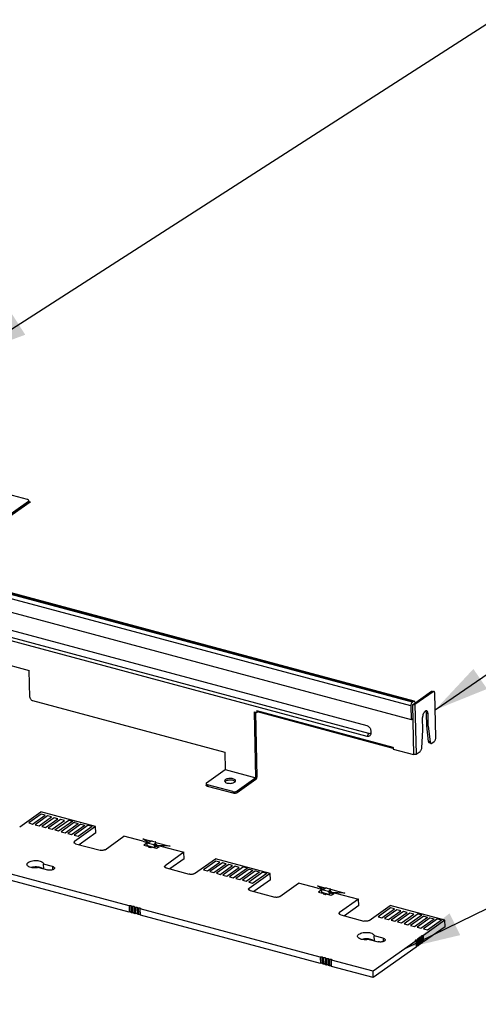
# Model space of a CAD drawing. Header units: millimetres. Extents: x 6 to 414, y 7 to 290.
# Tile 309 of 341: x 147 to 162, y 172 to 204. Entities that reach past the tile are written whole.
import ezdxf

# ---------------------------------------------------------------- set-up
doc = ezdxf.new("R2010")
doc.units = ezdxf.units.MM
doc.header["$LTSCALE"] = 23.1
doc.layers.get('0').update_dxf_attribs({"linetype": 'CONTINUOUS'})
doc.layers.add('02___PRT_ALL_AXES', color=7, linetype='CONTINUOUS')
doc.styles.get("Standard").update_dxf_attribs({"font": 'txt', "width": 0.6})
doc.dimstyles.get("Standard").update_dxf_attribs({"dimtxt": 2.5, "dimasz": 1.8, "dimexe": 0.05, "dimexo": 0.0625, "dimtad": 1, "dimzin": 0, "dimdsep": 46, "dimtxsty": 'Standard', "dimblk": '_FILLED', "dimblk1": '_FILLED', "dimblk2": '_FILLED', "dimcen": 0.09, "dimadec": 0, "dimazin": 0, "dimtol": 1, "dimtp": 0.01, "dimtm": 0.01, "dimtfac": 1, "dimtofl": 0, "dimtmove": 0, "dimatfit": 3, "dimldrblk": '_FILLED', "dimfxl": 0, "dimtolj": 1, "dimtzin": 0, "dimarcsym": 0})

# ---------------------------------------------------------------- blocks, each defined once
blk = doc.blocks.new('_FILLED')
at = {"color": 0, "linetype": 'ByBlock'}
blk.add_solid([(0, 0), (-1, 0.222), (-1, -0.222)], dxfattribs=at)

msp = doc.modelspace()

# ---------------------------------------------------------------- linework, layer by layer
at = {"color": 3, "linetype": 'Continuous'}
for p, q in [((124.206, 190.153), (158.23, 181.023)), ((158.239, 180.665), (124.215, 189.795)), ((158.292, 180.755), (124.268, 189.885)), ((147.136, 188.394), (146.359, 187.844)), ((147.091, 188.364), (147.082, 188.356)), ((147.097, 188.405), (147.136, 188.394)), ((140.835, 184.517), (147.11, 182.833)), ((147.131, 181.956), (147.11, 182.833)), ((160.414, 182.137), (159.818, 181.714)), ((160.505, 180.627), (160.471, 182.086)), ((147.217, 181.844), (153.556, 180.143)), ((159.735, 181.705), (159.774, 180.066)), ((159.75, 181.702), (159.735, 181.705)), ((159.818, 181.714), (159.857, 180.076)), ((154.577, 179.299), (154.526, 181.475)), ((154.526, 181.475), (154.61, 181.452)), ((154.609, 181.506), (154.61, 181.452)), ((154.61, 181.492), (154.609, 181.506)), ((159.101, 180.301), (154.609, 181.506)), ((159.101, 180.27), (154.626, 181.471)), ((160.2, 181.504), (160.189, 181.506)), ((160.204, 181.503), (160.2, 181.504)), ((160.257, 180.997), (160.247, 181.409)), ((158.23, 181.023), (158.256, 181.014)), ((160.078, 180.87), (160.068, 181.282)), ((158.239, 180.665), (158.292, 180.755)), ((158.36, 180.855), (158.362, 180.766)), ((158.362, 180.766), (158.361, 180.748)), ((160.043, 180.286), (160.078, 180.87)), ((160.257, 180.997), (160.317, 180.481)), ((160.337, 180.439), (160.345, 180.435)), ((160.36, 180.435), (160.373, 180.442)), ((160.373, 180.442), (160.453, 180.499)), ((153.556, 180.143), (153.569, 179.57)), ((159.101, 180.301), (159.102, 180.247)), ((159.102, 180.287), (159.101, 180.301)), ((159.102, 180.247), (159.774, 180.066)), ((159.857, 180.076), (159.992, 180.171)), ((152.951, 179.132), (153.569, 179.57)), ((153.569, 179.57), (154.577, 179.299)), ((152.966, 179.076), (152.981, 179.071)), ((153.821, 178.845), (152.981, 179.071)), ((154.577, 179.299), (153.96, 178.861)), ((153.947, 178.854), (153.96, 178.861))]:
    msp.add_line(p, q, dxfattribs=at)
at = {"color": 7, "linetype": 'Continuous'}
for p, q in [((147.051, 188.471), (142.094, 189.801)), ((159.681, 181.666), (135.258, 188.22)), ((159.733, 181.794), (135.31, 188.348)), ((159.766, 181.817), (135.342, 188.371)), ((159.794, 181.824), (135.37, 188.378)), ((143.834, 186.107), (147.081, 188.41)), ((147.136, 188.383), (146.364, 187.836)), ((147.088, 188.452), (147.079, 188.459)), ((147.082, 188.356), (147.081, 188.41)), ((147.095, 188.426), (147.096, 188.435)), ((147.098, 188.381), (147.097, 188.435)), ((147.136, 188.394), (147.136, 188.383)), ((135.268, 187.772), (159.692, 181.219)), ((159.735, 181.705), (160.364, 182.151)), ((160.364, 182.151), (160.414, 182.137)), ((160.392, 182.158), (160.442, 182.144)), ((159.681, 181.666), (159.692, 181.219)), ((159.766, 181.817), (159.733, 181.794)), ((159.818, 181.714), (159.768, 181.728)), ((154.559, 181.466), (154.61, 179.322)), ((154.61, 181.452), (154.629, 181.466)), ((160.206, 181.01), (160.197, 181.422)), ((160.247, 181.409), (160.197, 181.422)), ((159.692, 181.219), (159.746, 181.257)), ((160.257, 180.997), (160.206, 181.01)), ((160.267, 180.494), (160.206, 181.01)), ((160.317, 180.481), (160.267, 180.494)), ((160.271, 180.476), (160.267, 180.494)), ((160.277, 180.462), (160.271, 180.476)), ((160.345, 180.435), (160.294, 180.448)), ((159.101, 180.301), (159.109, 180.306)), ((152.936, 179.107), (152.937, 179.053)), ((152.981, 179.071), (152.983, 179.017)), ((154.579, 179.246), (153.961, 178.807)), ((154.61, 179.322), (154.577, 179.299)), ((154.579, 179.246), (154.577, 179.299)), ((154.609, 179.307), (154.61, 179.322)), ((153.823, 178.791), (152.983, 179.017)), ((153.821, 178.845), (153.823, 178.791)), ((153.96, 178.861), (153.961, 178.807)), ((146.795, 177.686), (147.489, 178.179)), ((147.503, 178.099), (147.096, 177.811)), ((149.295, 177.694), (147.489, 178.179)), ((147.629, 178.065), (147.503, 178.099)), ((147.096, 177.811), (147.222, 177.777)), ((147.222, 177.777), (147.629, 178.065)), ((147.716, 178.042), (147.309, 177.753)), ((147.435, 177.719), (147.842, 178.008)), ((147.929, 177.984), (147.523, 177.696)), ((147.649, 177.662), (148.055, 177.95)), ((147.842, 178.008), (147.716, 178.042)), ((148.143, 177.927), (147.736, 177.639)), ((147.862, 177.605), (148.269, 177.893)), ((148.055, 177.95), (147.929, 177.984)), ((147.95, 177.58), (148.414, 177.909)), ((148.54, 177.875), (148.076, 177.546)), ((148.269, 177.893), (148.143, 177.927)), ((148.598, 177.833), (148.163, 177.524)), ((148.289, 177.49), (148.724, 177.799)), ((148.812, 177.776), (148.376, 177.467)), ((148.414, 177.909), (148.54, 177.875)), ((148.599, 177.831), (148.725, 177.797)), ((148.812, 177.774), (148.938, 177.74)), ((147.309, 177.753), (147.435, 177.719)), ((147.523, 177.696), (147.649, 177.662)), ((147.736, 177.639), (147.862, 177.605)), ((147.95, 177.581), (148.076, 177.548)), ((148.163, 177.524), (148.289, 177.49)), ((148.376, 177.467), (148.502, 177.433)), ((148.502, 177.433), (148.938, 177.742)), ((149.054, 177.739), (148.59, 177.41)), ((149.295, 177.694), (148.601, 177.202)), ((148.716, 177.376), (149.18, 177.705)), ((149.3, 177.483), (148.756, 177.096)), ((149.054, 177.737), (149.18, 177.703)), ((149.3, 177.483), (149.295, 177.694)), ((148.59, 177.41), (148.716, 177.376)), ((148.602, 177.143), (148.601, 177.202)), ((148.637, 177.128), (149.442, 176.912)), ((149.607, 176.931), (150.231, 177.373)), ((150.848, 177.208), (150.231, 177.373)), ((150.848, 177.207), (151.016, 177.162)), ((150.849, 177.287), (151.132, 177.211)), ((151.022, 177.168), (150.849, 177.287)), ((150.967, 177.136), (150.886, 177.079)), ((150.982, 177.132), (150.967, 177.136)), ((150.998, 177.149), (150.982, 177.137)), ((150.982, 177.137), (150.983, 177.084)), ((150.998, 177.151), (151.052, 177.189)), ((150.998, 177.151), (150.998, 177.149)), ((151.216, 177.092), (150.998, 177.151)), ((151.052, 177.189), (151.077, 177.182)), ((151.077, 177.182), (151.104, 177.202)), ((151.174, 177.21), (151.258, 177.187)), ((151.271, 177.131), (151.216, 177.092)), ((151.272, 177.157), (151.245, 177.137)), ((151.245, 177.137), (151.271, 177.131)), ((151.272, 177.157), (151.273, 177.121)), ((151.28, 177.172), (151.749, 177.046)), ((151.282, 177.111), (151.28, 177.169)), ((150.886, 177.079), (151.012, 177.045)), ((151.218, 177.003), (151, 177.061)), ((151.012, 177.045), (151.025, 177.054)), ((151.071, 177.042), (151.039, 177.019)), ((151.039, 177.019), (151.115, 176.999)), ((151.115, 176.999), (151.147, 177.022)), ((151.18, 177), (151.193, 177.009)), ((151.306, 176.966), (151.18, 177)), ((151.218, 177.003), (151.273, 177.041)), ((151.234, 177.07), (151.288, 177.108)), ((151.234, 177.07), (151.235, 177.016)), ((151.289, 177.054), (151.235, 177.016)), ((151.273, 177.043), (151.273, 177.041)), ((151.284, 177.051), (151.387, 177.024)), ((151.288, 177.108), (151.289, 177.054)), ((151.288, 177.089), (151.449, 177.046)), ((151.749, 177.046), (151.289, 177.065)), ((151.387, 177.024), (151.306, 176.966)), ((151.449, 177.046), (152.205, 176.844)), ((152.205, 176.844), (151.582, 176.402)), ((152.21, 176.632), (152.205, 176.844)), ((150.396, 175.085), (144.466, 176.677)), ((152.21, 176.632), (151.736, 176.297)), ((152.549, 176.142), (153.244, 176.634)), ((153.257, 176.555), (152.851, 176.266)), ((152.977, 176.233), (153.383, 176.521)), ((153.471, 176.497), (153.064, 176.209)), ((155.05, 176.15), (153.244, 176.634)), ((153.383, 176.521), (153.257, 176.555)), ((153.597, 176.464), (153.471, 176.497)), ((150.401, 174.874), (144.471, 176.465)), ((147.432, 176.353), (147.391, 176.359)), ((147.422, 176.342), (147.711, 176.264)), ((147.471, 176.344), (147.432, 176.353)), ((147.505, 176.332), (147.471, 176.344)), ((147.584, 176.458), (147.584, 176.457)), ((147.588, 176.297), (147.584, 176.457)), ((147.874, 176.379), (147.584, 176.457)), ((147.874, 176.379), (147.876, 176.268)), ((151.583, 176.343), (151.582, 176.402)), ((151.617, 176.329), (152.383, 176.123)), ((152.851, 176.266), (152.977, 176.233)), ((153.064, 176.209), (153.19, 176.175)), ((153.19, 176.175), (153.597, 176.464)), ((153.684, 176.44), (153.277, 176.152)), ((153.277, 176.152), (153.403, 176.118)), ((153.403, 176.118), (153.81, 176.406)), ((153.897, 176.383), (153.491, 176.095)), ((153.617, 176.061), (154.023, 176.349)), ((153.81, 176.406), (153.684, 176.44)), ((154.169, 176.367), (153.704, 176.037)), ((153.83, 176.003), (154.295, 176.333)), ((154.023, 176.349), (153.897, 176.383)), ((154.353, 176.289), (153.918, 175.98)), ((154.044, 175.946), (154.479, 176.255)), ((154.567, 176.232), (154.131, 175.923)), ((154.169, 176.365), (154.295, 176.331)), ((154.257, 175.889), (154.693, 176.198)), ((154.809, 176.195), (154.344, 175.866)), ((154.353, 176.287), (154.479, 176.253)), ((154.47, 175.832), (154.935, 176.161)), ((154.567, 176.23), (154.693, 176.196)), ((154.809, 176.193), (154.935, 176.159)), ((153.491, 176.095), (153.617, 176.061)), ((153.704, 176.037), (153.83, 176.003)), ((153.918, 175.98), (154.044, 175.946)), ((154.131, 175.923), (154.257, 175.889)), ((154.344, 175.866), (154.47, 175.832)), ((155.05, 176.15), (154.355, 175.657)), ((155.055, 175.938), (154.51, 175.552)), ((155.055, 175.938), (155.05, 176.15)), ((155.362, 175.387), (155.985, 175.829)), ((156.603, 175.664), (155.985, 175.829)), ((154.357, 175.599), (154.355, 175.657)), ((154.391, 175.584), (155.196, 175.368)), ((156.603, 175.743), (156.886, 175.667)), ((156.777, 175.624), (156.603, 175.743)), ((156.603, 175.663), (156.771, 175.618)), ((156.722, 175.592), (156.64, 175.534)), ((156.64, 175.534), (156.766, 175.501)), ((156.736, 175.588), (156.722, 175.592)), ((156.753, 175.605), (156.736, 175.593)), ((156.736, 175.593), (156.738, 175.539)), ((156.753, 175.607), (156.807, 175.645)), ((156.753, 175.607), (156.753, 175.605)), ((156.971, 175.548), (156.753, 175.607)), ((156.973, 175.458), (156.755, 175.517)), ((156.766, 175.501), (156.78, 175.51)), ((156.807, 175.645), (156.832, 175.638)), ((156.832, 175.638), (156.859, 175.657)), ((156.928, 175.665), (157.012, 175.643)), ((157.025, 175.586), (156.971, 175.548)), ((156.988, 175.526), (157.042, 175.564)), ((156.988, 175.526), (156.99, 175.472)), ((157.044, 175.51), (156.99, 175.472)), ((157.027, 175.612), (157, 175.593)), ((157, 175.593), (157.025, 175.586)), ((157.027, 175.612), (157.028, 175.576)), ((157.035, 175.627), (157.504, 175.501)), ((157.036, 175.567), (157.035, 175.625)), ((157.039, 175.507), (157.142, 175.479)), ((157.042, 175.564), (157.044, 175.51)), ((157.043, 175.545), (157.203, 175.502)), ((157.504, 175.501), (157.043, 175.521)), ((157.203, 175.502), (157.96, 175.3)), ((156.826, 175.498), (156.794, 175.475)), ((156.794, 175.475), (156.869, 175.455)), ((156.869, 175.455), (156.902, 175.478)), ((156.934, 175.456), (156.948, 175.465)), ((157.06, 175.422), (156.934, 175.456)), ((156.973, 175.458), (157.027, 175.497)), ((157.027, 175.499), (157.027, 175.497)), ((157.142, 175.479), (157.06, 175.422)), ((157.96, 175.3), (157.336, 174.858)), ((157.965, 175.088), (157.96, 175.3)), ((150.396, 175.085), (150.401, 174.874)), ((150.469, 175.072), (150.464, 175.067)), ((150.469, 174.856), (150.464, 175.067)), ((150.497, 175.058), (150.464, 175.067)), ((150.502, 174.847), (150.469, 174.856)), ((150.497, 175.058), (150.502, 174.847)), ((150.57, 175.045), (150.565, 175.04)), ((150.57, 174.829), (150.565, 175.04)), ((150.598, 175.031), (150.565, 175.04)), ((150.598, 175.031), (150.603, 174.82)), ((150.67, 175.017), (150.666, 175.013)), ((150.671, 174.802), (150.666, 175.013)), ((150.699, 175.004), (150.666, 175.013)), ((150.699, 175.004), (150.704, 174.793)), ((150.772, 174.775), (150.767, 174.986)), ((156.697, 173.395), (150.767, 174.986)), ((157.338, 174.799), (157.336, 174.858)), ((157.965, 175.088), (157.491, 174.752)), ((158.304, 174.598), (158.998, 175.09)), ((159.012, 175.01), (158.605, 174.722)), ((158.731, 174.688), (159.138, 174.977)), ((159.225, 174.953), (158.819, 174.665)), ((158.945, 174.631), (159.351, 174.919)), ((160.804, 174.606), (158.998, 175.09)), ((159.138, 174.977), (159.012, 175.01)), ((159.439, 174.896), (159.032, 174.608)), ((159.158, 174.574), (159.565, 174.862)), ((159.351, 174.919), (159.225, 174.953)), ((159.565, 174.862), (159.439, 174.896)), ((150.603, 174.82), (150.57, 174.829)), ((150.704, 174.793), (150.671, 174.802)), ((156.702, 173.183), (150.772, 174.775)), ((157.372, 174.784), (158.138, 174.579)), ((158.605, 174.722), (158.731, 174.688)), ((158.819, 174.665), (158.945, 174.631)), ((159.032, 174.608), (159.158, 174.574)), ((159.652, 174.839), (159.246, 174.55)), ((159.246, 174.55), (159.372, 174.517)), ((159.372, 174.517), (159.778, 174.805)), ((159.923, 174.822), (159.459, 174.493)), ((159.585, 174.459), (160.049, 174.789)), ((159.778, 174.805), (159.652, 174.839)), ((160.108, 174.745), (159.672, 174.436)), ((159.798, 174.402), (160.234, 174.711)), ((160.321, 174.687), (159.886, 174.379)), ((159.923, 174.821), (160.049, 174.787)), ((160.012, 174.345), (160.447, 174.654)), ((160.804, 174.606), (160.095, 174.102)), ((160.563, 174.651), (160.099, 174.321)), ((160.108, 174.743), (160.234, 174.709)), ((160.225, 174.288), (160.689, 174.617)), ((160.321, 174.686), (160.447, 174.652)), ((160.563, 174.649), (160.689, 174.615)), ((160.809, 174.394), (160.804, 174.606)), ((159.459, 174.493), (159.585, 174.459)), ((159.672, 174.436), (159.798, 174.402)), ((159.886, 174.379), (160.012, 174.345)), ((160.099, 174.321), (160.225, 174.288)), ((160.809, 174.394), (160.1, 173.891)), ((158.324, 173.987), (158.283, 173.993)), ((158.313, 173.975), (158.603, 173.898)), ((158.362, 173.977), (158.324, 173.987)), ((158.396, 173.966), (158.362, 173.977)), ((159.856, 173.933), (158.438, 172.927)), ((158.476, 174.092), (158.476, 174.091)), ((158.48, 173.931), (158.476, 174.091)), ((158.766, 174.013), (158.476, 174.091)), ((158.766, 174.013), (158.768, 173.902)), ((159.839, 173.953), (159.844, 173.957)), ((159.856, 173.933), (159.861, 173.721)), ((159.921, 173.979), (159.899, 173.964)), ((159.904, 173.753), (159.899, 173.964)), ((159.903, 173.99), (159.902, 173.993)), ((159.904, 173.999), (159.909, 174.003)), ((159.921, 173.979), (159.926, 173.767)), ((159.986, 174.025), (159.965, 174.01)), ((159.97, 173.799), (159.965, 174.01)), ((159.968, 174.036), (159.967, 174.04)), ((159.969, 174.045), (159.974, 174.05)), ((159.986, 174.025), (159.991, 173.814)), ((160.051, 174.071), (160.03, 174.056)), ((160.035, 173.845), (160.03, 174.056)), ((160.033, 174.082), (160.032, 174.086)), ((160.034, 174.091), (160.039, 174.096)), ((160.051, 174.071), (160.056, 173.86)), ((160.1, 173.891), (160.095, 174.102)), ((159.861, 173.721), (158.443, 172.716)), ((159.904, 173.753), (159.895, 173.754)), ((159.926, 173.767), (159.904, 173.753)), ((159.97, 173.799), (159.96, 173.8)), ((159.991, 173.814), (159.97, 173.799)), ((160.035, 173.845), (160.025, 173.847)), ((160.056, 173.86), (160.035, 173.845)), ((156.697, 173.395), (156.702, 173.183)), ((156.77, 173.381), (156.765, 173.376)), ((156.77, 173.165), (156.765, 173.376)), ((156.798, 173.367), (156.765, 173.376)), ((156.798, 173.367), (156.803, 173.156)), ((156.87, 173.354), (156.866, 173.349)), ((156.871, 173.138), (156.866, 173.349)), ((156.899, 173.34), (156.866, 173.349)), ((156.899, 173.34), (156.904, 173.129)), ((156.971, 173.327), (156.967, 173.322)), ((156.972, 173.111), (156.967, 173.322)), ((156.999, 173.313), (156.967, 173.322)), ((156.999, 173.313), (157.004, 173.102)), ((157.072, 173.084), (157.067, 173.295)), ((158.438, 172.927), (157.067, 173.295)), ((156.803, 173.156), (156.77, 173.165)), ((156.904, 173.129), (156.871, 173.138)), ((157.004, 173.102), (156.972, 173.111)), ((158.443, 172.716), (157.072, 173.084)), ((158.443, 172.716), (158.438, 172.927))]:
    msp.add_line(p, q, dxfattribs=at)
for points in [[(147.079, 188.459), (147.066, 188.465), (147.051, 188.471)], [(147.081, 188.41), (147.09, 188.418), (147.095, 188.426)], [(147.096, 188.435), (147.094, 188.444), (147.088, 188.452)], [(160.364, 182.151), (160.375, 182.156), (160.385, 182.159), (160.392, 182.158)], [(159.733, 181.794), (159.722, 181.785), (159.713, 181.773), (159.703, 181.758), (159.695, 181.741), (159.689, 181.722), (159.684, 181.703), (159.682, 181.685), (159.681, 181.666)], [(159.794, 181.824), (159.787, 181.825), (159.776, 181.823), (159.766, 181.817)], [(159.822, 181.766), (159.82, 181.783), (159.817, 181.798), (159.812, 181.809), (159.805, 181.818), (159.796, 181.823), (159.794, 181.824)], [(160.197, 181.422), (160.194, 181.45), (160.188, 181.474), (160.18, 181.493), (160.172, 181.502)], [(160.294, 180.448), (160.286, 180.452), (160.277, 180.462)], [(154.579, 179.246), (154.587, 179.254), (154.595, 179.264), (154.601, 179.278), (154.606, 179.292), (154.609, 179.307)], [(152.983, 179.017), (152.967, 179.022), (152.955, 179.028), (152.945, 179.036), (152.939, 179.044), (152.937, 179.053)], [(153.917, 178.79), (153.898, 178.787), (153.878, 178.785), (153.859, 178.786), (153.84, 178.788), (153.823, 178.791)], [(153.961, 178.807), (153.948, 178.8), (153.934, 178.794), (153.917, 178.79)], [(148.582, 177.172), (148.584, 177.182), (148.59, 177.192), (148.601, 177.202)], [(148.637, 177.128), (148.618, 177.135), (148.603, 177.142), (148.591, 177.151), (148.584, 177.161), (148.582, 177.172)], [(150.993, 177.139), (150.992, 177.139), (150.991, 177.138), (150.989, 177.137), (150.988, 177.137), (150.986, 177.137), (150.985, 177.137), (150.983, 177.137), (150.982, 177.137)], [(150.998, 177.149), (150.998, 177.147), (150.997, 177.146), (150.997, 177.144), (150.996, 177.143), (150.995, 177.142), (150.994, 177.14), (150.993, 177.139), (150.993, 177.139)], [(151.174, 177.21), (151.17, 177.211), (151.166, 177.211), (151.162, 177.212), (151.158, 177.212), (151.153, 177.213), (151.149, 177.213), (151.145, 177.213), (151.14, 177.212), (151.136, 177.212), (151.132, 177.211), (151.128, 177.211), (151.124, 177.21), (151.12, 177.209), (151.116, 177.208), (151.113, 177.206), (151.11, 177.205), (151.107, 177.203), (151.104, 177.202)], [(151.28, 177.169), (151.28, 177.17), (151.28, 177.172), (151.279, 177.173), (151.278, 177.175), (151.277, 177.177), (151.275, 177.179), (151.273, 177.181), (151.27, 177.182), (151.268, 177.183), (151.264, 177.185), (151.261, 177.186), (151.258, 177.187)], [(151.271, 177.131), (151.271, 177.129), (151.271, 177.127), (151.271, 177.125), (151.272, 177.123), (151.273, 177.122), (151.274, 177.12), (151.275, 177.118), (151.276, 177.117), (151.277, 177.115), (151.278, 177.114), (151.28, 177.112), (151.281, 177.111)], [(151.272, 177.157), (151.275, 177.158), (151.277, 177.16), (151.278, 177.162), (151.279, 177.164), (151.28, 177.166), (151.28, 177.168), (151.28, 177.169)], [(149.607, 176.931), (149.592, 176.923), (149.575, 176.916), (149.554, 176.91), (149.532, 176.907), (149.509, 176.905), (149.485, 176.906), (149.463, 176.908), (149.442, 176.912)], [(150.983, 177.084), (150.984, 177.083), (150.986, 177.082), (150.988, 177.082), (150.989, 177.081), (150.991, 177.079), (150.992, 177.078), (150.994, 177.077), (150.995, 177.075), (150.996, 177.074), (150.997, 177.072), (150.998, 177.07), (150.999, 177.068), (150.999, 177.067), (151, 177.065), (151, 177.063), (151, 177.061)], [(151.234, 177.07), (151.232, 177.07), (151.23, 177.071), (151.229, 177.072), (151.227, 177.073), (151.226, 177.074), (151.224, 177.075), (151.223, 177.077), (151.222, 177.078), (151.22, 177.08), (151.219, 177.081), (151.219, 177.083), (151.218, 177.085), (151.217, 177.087), (151.217, 177.089), (151.216, 177.09), (151.216, 177.092)], [(151.218, 177.003), (151.219, 177.004), (151.219, 177.006), (151.219, 177.008), (151.22, 177.009), (151.22, 177.011), (151.221, 177.012), (151.222, 177.013), (151.223, 177.014), (151.224, 177.014)], [(151.224, 177.014), (151.224, 177.015), (151.226, 177.016), (151.227, 177.016), (151.228, 177.016), (151.23, 177.017), (151.232, 177.017), (151.233, 177.016), (151.235, 177.016)], [(151.281, 177.111), (151.283, 177.11), (151.285, 177.109), (151.286, 177.109), (151.288, 177.108)], [(147.034, 176.445), (147.036, 176.458), (147.044, 176.478), (147.058, 176.496), (147.079, 176.514), (147.106, 176.53), (147.138, 176.544), (147.174, 176.555), (147.214, 176.564), (147.256, 176.57), (147.3, 176.573), (147.344, 176.573), (147.387, 176.57), (147.428, 176.564), (147.466, 176.555), (147.499, 176.543), (147.529, 176.529), (147.552, 176.513), (147.57, 176.496), (147.58, 176.477), (147.584, 176.458)], [(147.207, 176.336), (147.168, 176.344), (147.132, 176.354), (147.1, 176.368), (147.074, 176.383), (147.054, 176.401), (147.041, 176.419), (147.035, 176.439), (147.034, 176.445)], [(147.391, 176.359), (147.348, 176.362), (147.303, 176.362), (147.259, 176.359), (147.216, 176.353), (147.177, 176.343), (147.174, 176.342)], [(147.422, 176.342), (147.379, 176.334), (147.336, 176.33), (147.292, 176.329), (147.249, 176.331), (147.207, 176.336)], [(147.549, 176.307), (147.534, 176.318), (147.505, 176.332)], [(147.918, 176.288), (147.904, 176.279), (147.887, 176.272), (147.868, 176.265), (147.846, 176.26), (147.824, 176.257), (147.801, 176.255), (147.777, 176.255), (147.754, 176.256), (147.732, 176.259), (147.711, 176.264)], [(147.874, 176.379), (147.893, 176.373), (147.909, 176.366), (147.922, 176.358), (147.932, 176.348), (147.939, 176.339), (147.942, 176.328), (147.942, 176.325)], [(147.942, 176.325), (147.942, 176.318), (147.937, 176.307), (147.93, 176.297), (147.918, 176.288)], [(151.563, 176.372), (151.564, 176.382), (151.571, 176.392), (151.582, 176.402)], [(151.617, 176.329), (151.599, 176.335), (151.584, 176.343), (151.572, 176.351), (151.565, 176.361), (151.563, 176.372)], [(152.549, 176.142), (152.534, 176.133), (152.516, 176.126), (152.496, 176.121), (152.474, 176.117), (152.451, 176.116), (152.427, 176.116), (152.405, 176.119), (152.383, 176.123)], [(154.336, 175.628), (154.338, 175.638), (154.344, 175.648), (154.355, 175.657)], [(154.391, 175.584), (154.372, 175.591), (154.357, 175.598), (154.346, 175.607), (154.339, 175.617), (154.336, 175.628)], [(156.747, 175.595), (156.747, 175.594), (156.746, 175.594), (156.744, 175.593), (156.743, 175.593), (156.741, 175.593), (156.74, 175.593), (156.738, 175.593), (156.736, 175.593)], [(156.738, 175.539), (156.739, 175.539), (156.741, 175.538), (156.742, 175.537), (156.744, 175.536), (156.745, 175.535), (156.747, 175.534), (156.748, 175.533), (156.75, 175.531), (156.751, 175.529), (156.752, 175.528), (156.753, 175.526), (156.753, 175.524), (156.754, 175.522), (156.754, 175.521), (156.755, 175.519), (156.755, 175.517)], [(156.753, 175.605), (156.752, 175.603), (156.752, 175.602), (156.751, 175.6), (156.751, 175.599), (156.75, 175.597), (156.749, 175.596), (156.748, 175.595), (156.747, 175.595)], [(156.928, 175.665), (156.924, 175.666), (156.921, 175.667), (156.916, 175.668), (156.912, 175.668), (156.908, 175.668), (156.904, 175.668), (156.899, 175.668), (156.895, 175.668), (156.891, 175.668), (156.886, 175.667), (156.882, 175.666), (156.878, 175.666), (156.875, 175.665), (156.871, 175.663), (156.868, 175.662), (156.864, 175.661), (156.862, 175.659), (156.859, 175.657)], [(156.988, 175.526), (156.987, 175.526), (156.985, 175.527), (156.983, 175.528), (156.982, 175.529), (156.98, 175.53), (156.979, 175.531), (156.978, 175.532), (156.976, 175.534), (156.975, 175.536), (156.974, 175.537), (156.973, 175.539), (156.972, 175.541), (156.972, 175.543), (156.971, 175.544), (156.971, 175.546), (156.971, 175.548)], [(157.035, 175.625), (157.035, 175.625), (157.035, 175.627), (157.034, 175.629), (157.033, 175.631), (157.031, 175.633), (157.03, 175.635), (157.027, 175.636), (157.025, 175.638), (157.022, 175.639), (157.019, 175.641), (157.016, 175.642), (157.012, 175.643)], [(157.025, 175.586), (157.025, 175.585), (157.026, 175.583), (157.026, 175.581), (157.027, 175.579), (157.027, 175.577), (157.028, 175.576), (157.029, 175.574), (157.03, 175.572), (157.032, 175.571), (157.033, 175.57), (157.034, 175.568), (157.036, 175.567)], [(157.027, 175.612), (157.029, 175.614), (157.031, 175.616), (157.033, 175.618), (157.034, 175.62), (157.035, 175.622), (157.035, 175.624), (157.035, 175.625)], [(157.036, 175.567), (157.038, 175.566), (157.039, 175.565), (157.041, 175.565), (157.042, 175.564)], [(155.362, 175.387), (155.347, 175.379), (155.329, 175.372), (155.309, 175.366), (155.287, 175.363), (155.263, 175.361), (155.24, 175.361), (155.218, 175.364), (155.196, 175.368)], [(156.973, 175.458), (156.973, 175.46), (156.973, 175.462), (156.974, 175.463), (156.974, 175.465), (156.975, 175.466), (156.976, 175.468), (156.977, 175.469), (156.978, 175.47), (156.978, 175.47)], [(156.978, 175.47), (156.979, 175.471), (156.98, 175.471), (156.982, 175.472), (156.983, 175.472), (156.985, 175.472), (156.986, 175.472), (156.988, 175.472), (156.99, 175.472)], [(150.396, 175.085), (150.404, 175.089), (150.412, 175.092), (150.422, 175.094), (150.432, 175.094), (150.443, 175.093), (150.452, 175.092), (150.46, 175.089), (150.466, 175.085), (150.47, 175.081), (150.471, 175.077)], [(150.448, 174.882), (150.438, 174.883), (150.427, 174.882), (150.417, 174.881), (150.409, 174.878), (150.401, 174.874)], [(150.469, 174.875), (150.465, 174.877), (150.457, 174.88), (150.448, 174.882)], [(150.471, 175.077), (150.471, 175.076), (150.469, 175.072)], [(150.497, 175.058), (150.504, 175.062), (150.513, 175.065), (150.523, 175.067), (150.533, 175.067), (150.543, 175.066), (150.553, 175.065), (150.561, 175.062), (150.567, 175.058), (150.571, 175.054), (150.572, 175.05)], [(150.549, 174.855), (150.538, 174.856), (150.528, 174.855), (150.518, 174.854), (150.509, 174.851), (150.502, 174.847)], [(150.57, 174.848), (150.566, 174.85), (150.558, 174.853), (150.549, 174.855)], [(150.572, 175.05), (150.572, 175.049), (150.57, 175.045)], [(150.598, 175.031), (150.605, 175.035), (150.614, 175.038), (150.623, 175.039), (150.634, 175.04), (150.644, 175.039), (150.654, 175.038), (150.662, 175.035), (150.668, 175.031), (150.671, 175.027), (150.672, 175.023)], [(150.672, 175.023), (150.672, 175.022), (150.67, 175.017)], [(150.699, 175.004), (150.706, 175.008), (150.714, 175.011), (150.724, 175.012), (150.735, 175.013), (150.745, 175.012), (150.755, 175.011), (150.763, 175.008), (150.769, 175.004), (150.772, 175), (150.773, 174.996)], [(150.773, 174.996), (150.773, 174.995), (150.771, 174.99), (150.767, 174.986)], [(157.317, 174.828), (157.319, 174.838), (157.325, 174.848), (157.336, 174.858)], [(150.649, 174.828), (150.639, 174.829), (150.629, 174.828), (150.619, 174.827), (150.61, 174.824), (150.603, 174.82)], [(150.67, 174.821), (150.667, 174.823), (150.659, 174.826), (150.649, 174.828)], [(150.75, 174.801), (150.74, 174.802), (150.729, 174.801), (150.719, 174.799), (150.711, 174.797), (150.704, 174.793)], [(150.771, 174.794), (150.768, 174.796), (150.76, 174.799), (150.75, 174.801)], [(157.372, 174.784), (157.353, 174.791), (157.338, 174.798), (157.327, 174.807), (157.32, 174.817), (157.317, 174.828)], [(158.304, 174.598), (158.289, 174.589), (158.271, 174.582), (158.251, 174.577), (158.228, 174.573), (158.205, 174.572), (158.182, 174.572), (158.16, 174.574), (158.138, 174.579)], [(157.926, 174.078), (157.928, 174.092), (157.935, 174.111), (157.95, 174.13), (157.971, 174.148), (157.998, 174.164), (158.03, 174.178), (158.066, 174.189), (158.106, 174.198), (158.148, 174.204), (158.192, 174.207), (158.236, 174.207), (158.279, 174.204), (158.32, 174.198), (158.357, 174.189), (158.391, 174.177), (158.421, 174.163), (158.444, 174.147), (158.462, 174.129), (158.472, 174.111), (158.476, 174.092)], [(158.099, 173.969), (158.059, 173.977), (158.024, 173.988), (157.992, 174.001), (157.966, 174.017), (157.946, 174.034), (157.933, 174.053), (157.927, 174.072), (157.926, 174.078)], [(158.283, 173.993), (158.239, 173.996), (158.195, 173.996), (158.151, 173.993), (158.108, 173.986), (158.068, 173.977), (158.066, 173.976)], [(158.313, 173.975), (158.271, 173.968), (158.228, 173.964), (158.184, 173.962), (158.141, 173.964), (158.099, 173.969)], [(158.441, 173.941), (158.426, 173.952), (158.396, 173.966)], [(158.81, 173.922), (158.796, 173.913), (158.779, 173.905), (158.759, 173.899), (158.738, 173.894), (158.716, 173.891), (158.693, 173.889), (158.669, 173.889), (158.646, 173.89), (158.624, 173.893), (158.603, 173.898)], [(158.766, 174.013), (158.784, 174.007), (158.801, 174), (158.814, 173.991), (158.824, 173.982), (158.831, 173.972), (158.834, 173.962), (158.834, 173.959)], [(158.834, 173.959), (158.833, 173.951), (158.829, 173.941), (158.821, 173.931), (158.81, 173.922)], [(159.837, 173.947), (159.837, 173.948), (159.839, 173.953)], [(159.856, 173.933), (159.847, 173.936), (159.841, 173.939), (159.838, 173.944), (159.837, 173.947)], [(159.844, 173.957), (159.851, 173.961), (159.859, 173.964), (159.869, 173.966), (159.879, 173.966), (159.89, 173.966), (159.899, 173.964)], [(159.902, 173.993), (159.902, 173.994), (159.904, 173.999)], [(159.921, 173.979), (159.912, 173.982), (159.907, 173.985), (159.903, 173.99)], [(159.909, 174.003), (159.916, 174.007), (159.924, 174.01), (159.934, 174.012), (159.944, 174.012), (159.955, 174.012), (159.965, 174.01)], [(159.967, 174.04), (159.967, 174.041), (159.969, 174.045)], [(159.986, 174.025), (159.977, 174.028), (159.972, 174.032), (159.968, 174.036)], [(159.974, 174.05), (159.981, 174.053), (159.989, 174.056), (159.999, 174.058), (160.01, 174.059), (160.02, 174.058), (160.03, 174.056)], [(160.032, 174.086), (160.032, 174.087), (160.034, 174.091)], [(160.051, 174.071), (160.042, 174.074), (160.037, 174.078), (160.033, 174.082)], [(160.039, 174.096), (160.046, 174.1), (160.054, 174.102), (160.064, 174.104), (160.075, 174.105), (160.085, 174.104), (160.095, 174.102)], [(160.1, 173.891), (160.09, 173.893), (160.08, 173.893), (160.069, 173.893), (160.059, 173.891), (160.055, 173.89)], [(159.895, 173.754), (159.884, 173.755), (159.874, 173.754), (159.864, 173.753), (159.86, 173.751)], [(159.96, 173.8), (159.95, 173.801), (159.939, 173.801), (159.929, 173.799), (159.925, 173.797)], [(160.025, 173.847), (160.015, 173.847), (160.004, 173.847), (159.994, 173.845), (159.99, 173.844)], [(156.697, 173.395), (156.704, 173.398), (156.713, 173.401), (156.723, 173.403), (156.733, 173.403), (156.743, 173.403), (156.753, 173.401), (156.761, 173.398), (156.767, 173.394), (156.77, 173.39), (156.771, 173.386)], [(156.771, 173.386), (156.771, 173.385), (156.77, 173.381)], [(156.798, 173.367), (156.805, 173.371), (156.813, 173.374), (156.823, 173.376), (156.834, 173.376), (156.844, 173.376), (156.854, 173.374), (156.862, 173.371), (156.868, 173.367), (156.871, 173.363), (156.872, 173.359)], [(156.872, 173.359), (156.872, 173.358), (156.87, 173.354)], [(156.899, 173.34), (156.906, 173.344), (156.914, 173.347), (156.924, 173.349), (156.935, 173.349), (156.945, 173.349), (156.954, 173.347), (156.962, 173.344), (156.969, 173.34), (156.972, 173.336), (156.973, 173.332)], [(156.973, 173.332), (156.973, 173.331), (156.971, 173.327)], [(156.999, 173.313), (157.007, 173.317), (157.015, 173.32), (157.025, 173.322), (157.035, 173.322), (157.046, 173.322), (157.055, 173.32), (157.063, 173.317), (157.069, 173.313), (157.073, 173.309), (157.074, 173.305)], [(157.074, 173.305), (157.074, 173.304), (157.072, 173.3), (157.067, 173.295)], [(156.749, 173.191), (156.738, 173.192), (156.728, 173.192), (156.718, 173.19), (156.709, 173.187), (156.702, 173.183)], [(156.77, 173.185), (156.766, 173.187), (156.758, 173.19), (156.749, 173.191)], [(156.849, 173.164), (156.839, 173.165), (156.829, 173.165), (156.819, 173.163), (156.81, 173.16), (156.803, 173.156)], [(156.87, 173.158), (156.867, 173.16), (156.859, 173.163), (156.849, 173.164)], [(156.95, 173.137), (156.94, 173.138), (156.929, 173.137), (156.919, 173.136), (156.911, 173.133), (156.904, 173.129)], [(156.971, 173.13), (156.968, 173.133), (156.96, 173.136), (156.95, 173.137)], [(157.051, 173.11), (157.041, 173.111), (157.03, 173.11), (157.02, 173.109), (157.012, 173.106), (157.004, 173.102)], [(157.072, 173.103), (157.068, 173.106), (157.061, 173.109), (157.051, 173.11)]]:
    msp.add_lwpolyline(points, dxfattribs=at)
at = {"color": 3, "linetype": 'Continuous'}
for points in [[(147.098, 188.381), (147.096, 188.372), (147.091, 188.364)], [(160.442, 182.144), (160.435, 182.145), (160.425, 182.143), (160.414, 182.137)], [(160.471, 182.086), (160.469, 182.103), (160.466, 182.117), (160.46, 182.129), (160.453, 182.138), (160.445, 182.143), (160.442, 182.144)], [(147.131, 181.956), (147.133, 181.937), (147.138, 181.92), (147.146, 181.902), (147.157, 181.886), (147.17, 181.871), (147.185, 181.859), (147.201, 181.85), (147.217, 181.844)], [(159.818, 181.714), (159.808, 181.709), (159.795, 181.705), (159.78, 181.702), (159.765, 181.701), (159.75, 181.702)], [(154.626, 181.471), (154.619, 181.475), (154.614, 181.482), (154.61, 181.492)], [(160.105, 181.433), (160.092, 181.405), (160.081, 181.374), (160.074, 181.343), (160.069, 181.312), (160.068, 181.282)], [(160.189, 181.506), (160.172, 181.502), (160.154, 181.493), (160.137, 181.478), (160.12, 181.457), (160.105, 181.433)], [(160.239, 181.46), (160.23, 181.48), (160.218, 181.494), (160.204, 181.503)], [(160.247, 181.409), (160.244, 181.437), (160.239, 181.46)], [(158.361, 180.748), (158.36, 180.74), (158.353, 180.717), (158.342, 180.697), (158.327, 180.681), (158.308, 180.669), (158.287, 180.662), (158.264, 180.661), (158.239, 180.665)], [(158.256, 181.014), (158.279, 181), (158.301, 180.982), (158.32, 180.96), (158.337, 180.935), (158.349, 180.909), (158.356, 180.883), (158.36, 180.855)], [(158.292, 180.755), (158.307, 180.753), (158.321, 180.754), (158.335, 180.758), (158.346, 180.765), (158.355, 180.775), (158.361, 180.785)], [(160.317, 180.481), (160.321, 180.462), (160.328, 180.448), (160.337, 180.439)], [(160.345, 180.435), (160.348, 180.434), (160.36, 180.435)], [(160.453, 180.499), (160.464, 180.508), (160.474, 180.52), (160.483, 180.535), (160.491, 180.552), (160.497, 180.571), (160.502, 180.59), (160.505, 180.608), (160.505, 180.627)], [(159.118, 180.266), (159.111, 180.269), (159.106, 180.277), (159.102, 180.287)], [(159.857, 180.076), (159.846, 180.07), (159.834, 180.066), (159.819, 180.064), (159.804, 180.063), (159.789, 180.064), (159.774, 180.066)], [(159.992, 180.171), (160.005, 180.184), (160.016, 180.199), (160.026, 180.219), (160.035, 180.24), (160.04, 180.263), (160.043, 180.286)], [(152.951, 179.132), (152.942, 179.124), (152.937, 179.115), (152.936, 179.107)], [(152.936, 179.107), (152.938, 179.098), (152.944, 179.09), (152.953, 179.082), (152.966, 179.076)], [(153.821, 178.845), (153.839, 178.842), (153.858, 178.84)], [(153.858, 178.84), (153.877, 178.839), (153.897, 178.841), (153.915, 178.844), (153.932, 178.848), (153.947, 178.854)]]:
    msp.add_lwpolyline(points, dxfattribs=at)
at = {"layer": '02___PRT_ALL_AXES', "color": 3, "linetype": 'Continuous'}
for p, q in [((153.545, 179.193), (153.549, 179.177)), ((153.876, 179.156), (153.892, 179.171)), ((153.892, 179.171), (153.902, 179.186)), ((153.902, 179.186), (153.904, 179.201))]:
    msp.add_line(p, q, dxfattribs=at)
at = {"layer": '02___PRT_ALL_AXES', "color": 7, "linetype": 'Continuous'}
for p, q in [((153.597, 179.197), (153.575, 179.184)), ((153.623, 179.207), (153.597, 179.197)), ((153.654, 179.215), (153.623, 179.207)), ((153.823, 179.213), (153.792, 179.219)), ((153.851, 179.203), (153.823, 179.213))]:
    msp.add_line(p, q, dxfattribs=at)
at = {"layer": '02___PRT_ALL_AXES', "color": 3, "linetype": 'Continuous'}
for points in [[(153.573, 179.238), (153.557, 179.223), (153.548, 179.208), (153.545, 179.193)], [(153.549, 179.177), (153.56, 179.162), (153.577, 179.149), (153.599, 179.137)], [(153.653, 179.269), (153.622, 179.261), (153.596, 179.251), (153.573, 179.238)], [(153.599, 179.137), (153.627, 179.128), (153.658, 179.121)], [(153.904, 179.201), (153.9, 179.217), (153.89, 179.232), (153.873, 179.245), (153.85, 179.257), (153.822, 179.266), (153.791, 179.273), (153.757, 179.277), (153.722, 179.277), (153.687, 179.275), (153.653, 179.269)], [(153.658, 179.121), (153.692, 179.118), (153.727, 179.117), (153.763, 179.119), (153.796, 179.125), (153.827, 179.133)], [(153.827, 179.133), (153.853, 179.144), (153.876, 179.156)]]:
    msp.add_lwpolyline(points, dxfattribs=at)
at = {"layer": '02___PRT_ALL_AXES', "color": 7, "linetype": 'Continuous'}
for points in [[(153.575, 179.184), (153.558, 179.169), (153.556, 179.166)], [(153.792, 179.219), (153.758, 179.223), (153.723, 179.223), (153.688, 179.221), (153.654, 179.215)], [(153.894, 179.174), (153.891, 179.178), (153.874, 179.192), (153.851, 179.203)]]:
    msp.add_lwpolyline(points, dxfattribs=at)

# ---------------------------------------------------------------- leaders
at = {"color": 2, "linetype": 'Continuous'}
for points in [[(145.248, 193.259), (202.085, 229.803)], [(160.484, 181.538), (202.561, 210.419)], [(159.512, 173.689), (201.593, 194.129)], [(160.619, 165.867), (201.092, 177.59)]]:
    msp.add_leader(points, dimstyle='Standard', override={"dimtad": 0}, dxfattribs=at)

doc.saveas('drawing.dxf')
